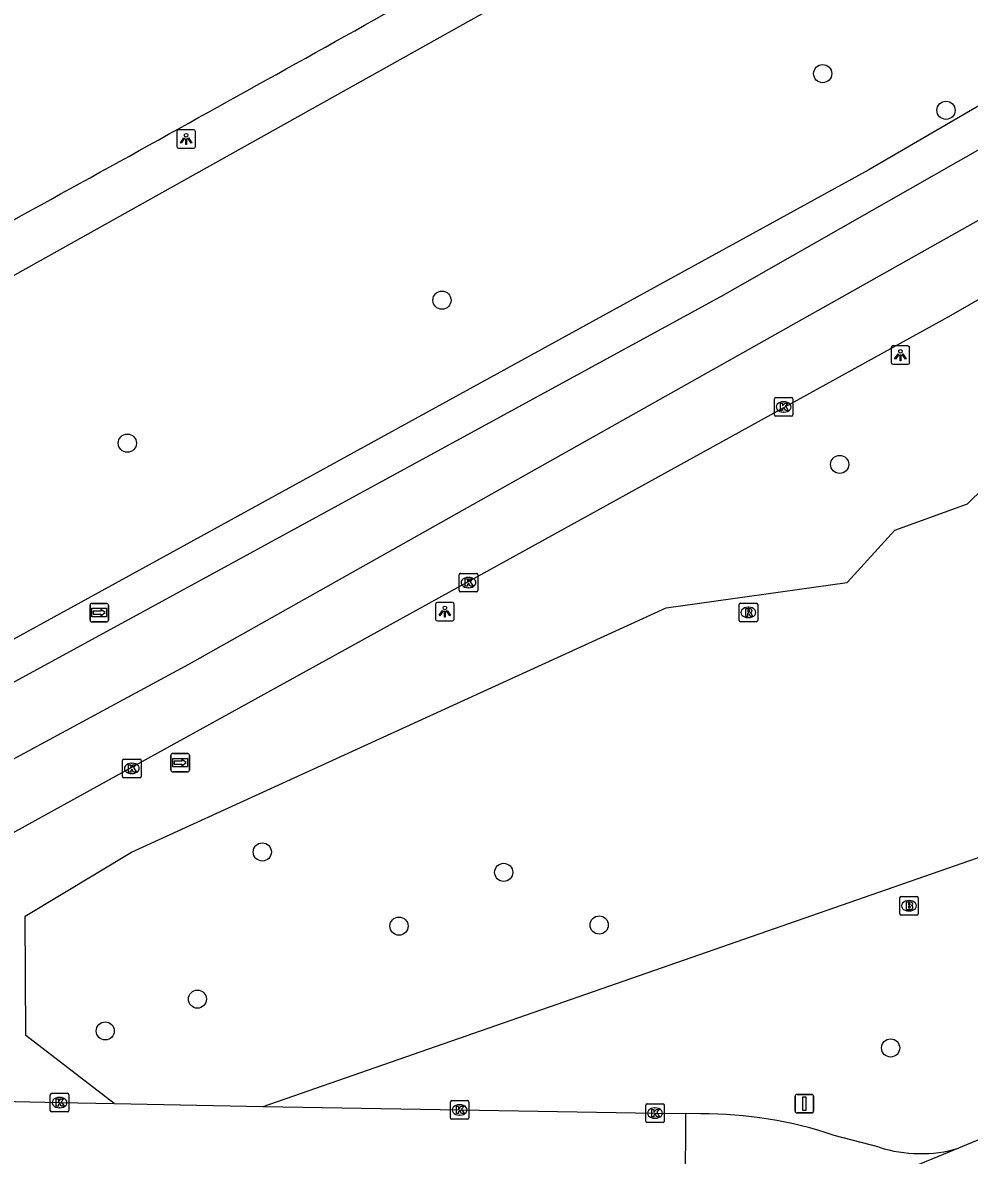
# Model space of a CAD drawing. Extents: x 162880 to 165536, y 384011 to 385179.
# Drawn here: x 163010.1 to 163061.1, y 384259.7 to 384320.7 of the extents above; entities that cross this region are included whole.
import ezdxf

# ---------------------------------------------------------------- set-up
doc = ezdxf.new("R2010")
doc.units = 0
for name, color, linetype in [('IMGEO_Berm_groen', 7, 'Continuous'), ('IMGEO_Boom', 7, 'Continuous'), ('IMGEO_Brandkraan', 7, 'Continuous'), ('IMGEO_Kolk', 7, 'Continuous'), ('IMGEO_Lichtpunt', 7, 'Continuous'), ('IMGEO_Loofbos', 7, 'Continuous'), ('IMGEO_Rijbaan_lokaal_gesloten', 7, 'Continuous'), ('IMGEO_Rijbaan_lokaal_open', 7, 'Continuous'), ('IMGEO_Rijbaan_regionaal_gesloten', 7, 'Continuous'), ('IMGEO_Rioolput', 7, 'Continuous'), ('IMGEO_Verkeersbordpaal', 7, 'Continuous'), ('IMGEO_Wegwijzer', 7, 'Continuous')]:
    doc.layers.add(name, color=color, linetype=linetype)

msp = doc.modelspace()

# ---------------------------------------------------------------- linework, layer by layer
at = {"layer": 'IMGEO_Berm_groen'}
msp.add_lwpolyline([(163148.842, 384366.976), (163055.696, 384312.747), (162991.211, 384277.349), (162986.763, 384286.167), (162986.414, 384294.29), (162999.918, 384301.631), (163052.601, 384331.084), (163140.211, 384381.691), (163148.842, 384366.976)], dxfattribs=at)
at = {"layer": 'IMGEO_Boom'}
for centre in [(163053.221, 384317.925), (163059.86, 384315.951), (163032.711, 384305.719), (163015.767, 384298.016), (163054.133, 384296.871), (163023.035, 384275.994), (163036.039, 384274.893), (163030.399, 384271.999), (163041.18, 384272.058), (163019.541, 384268.066), (163014.575, 384266.353), (163056.877, 384265.435)]:
    msp.add_circle(centre, 0.489, dxfattribs=at)
at = {"layer": 'IMGEO_Brandkraan'}
for p, q in [((163057.441, 384273.594), (163058.293, 384273.594)), ((163057.366, 384272.668), (163057.366, 384273.52)), ((163057.854, 384273.374), (163057.879, 384273.374)), ((163058.367, 384273.52), (163058.367, 384272.668)), ((163058.293, 384272.594), (163057.441, 384272.594)), ((163057.877, 384272.814), (163057.852, 384272.814))]:
    msp.add_line(p, q, dxfattribs=at)
for points in [[(163057.441, 384273.594), (163058.293, 384273.594)], [(163057.366, 384272.668), (163057.366, 384273.52)], [(163057.714, 384273.294), (163057.714, 384272.894), (163057.927, 384272.894)], [(163057.945, 384273.294), (163057.714, 384273.294)], [(163057.893, 384273.213), (163057.839, 384273.213), (163057.839, 384273.137)], [(163057.839, 384273.137), (163057.892, 384273.137)], [(163057.901, 384273.061), (163057.839, 384273.061), (163057.839, 384272.98)], [(163057.839, 384272.98), (163057.901, 384272.98)], [(163058.367, 384273.52), (163058.367, 384272.668)], [(163058.293, 384272.594), (163057.441, 384272.594)]]:
    msp.add_lwpolyline(points, dxfattribs=at)
for centre, radius, start, end in [((163057.443, 384273.518), 0.0765, 91.55205, 178.44795), ((163057.443, 384273.518), 0.0765, 91.55205, 178.44795), ((163058.291, 384273.518), 0.0765, 1.55205, 88.44795), ((163058.291, 384273.518), 0.0765, 1.55205, 88.44795), ((163057.894, 384273.175), 0.0379, 267.82845, 90.93552), ((163057.902, 384273.02), 0.0404, 269.87594, 90.50774), ((163057.949, 384273.149), 0.145, 59.4692, 91.53667), ((163057.974, 384273.196), 0.0922, 285.51372, 58.15012), ((163057.979, 384273.004), 0.105, 301.31148, 78.98903), ((163057.443, 384272.67), 0.0765, 181.55205, 268.44795), ((163057.443, 384272.67), 0.0765, 181.55205, 268.44795), ((163057.933, 384273.145), 0.251, 268.66757, 293.53466), ((163058.291, 384272.67), 0.0765, 271.55205, 358.44795), ((163058.291, 384272.67), 0.0765, 271.55205, 358.44795)]:
    msp.add_arc(centre, radius, start, end, dxfattribs=at)
for centre, major_axis, ratio, start_param, end_param in [((163057.853, 384273.094), (-0.387, 0.002), 0.722429, 4.712389, 7.853982), ((163057.878, 384273.094), (-0.39, 0.002), 0.717154, 1.570796, 4.712389)]:
    msp.add_ellipse(centre, major_axis=major_axis, ratio=ratio, start_param=start_param, end_param=end_param, dxfattribs=at)
at = {"layer": 'IMGEO_Kolk'}
for p, q in [((163050.693, 384300.47), (163051.545, 384300.47)), ((163050.618, 384299.544), (163050.618, 384300.396)), ((163051.106, 384300.25), (163051.131, 384300.25)), ((163051.619, 384300.396), (163051.619, 384299.544)), ((163051.545, 384299.47), (163050.693, 384299.47)), ((163051.129, 384299.69), (163051.104, 384299.69)), ((163033.641, 384290.078), (163033.641, 384290.93)), ((163033.716, 384291.004), (163034.568, 384291.004)), ((163034.129, 384290.784), (163034.154, 384290.784)), ((163034.642, 384290.93), (163034.642, 384290.078)), ((163034.152, 384290.224), (163034.127, 384290.224)), ((163034.568, 384290.004), (163033.716, 384290.004)), ((163015.508, 384280.066), (163015.508, 384280.918)), ((163015.583, 384280.992), (163016.435, 384280.992)), ((163016.509, 384280.918), (163016.509, 384280.066)), ((163015.996, 384280.772), (163016.021, 384280.772)), ((163016.435, 384279.992), (163015.583, 384279.992)), ((163016.019, 384280.212), (163015.994, 384280.212)), ((163011.613, 384262.065), (163011.613, 384262.917)), ((163011.688, 384262.991), (163012.54, 384262.991)), ((163012.101, 384262.771), (163012.126, 384262.771)), ((163012.614, 384262.917), (163012.614, 384262.065)), ((163033.24, 384262.596), (163034.092, 384262.596)), ((163012.54, 384261.991), (163011.688, 384261.991)), ((163012.124, 384262.211), (163012.099, 384262.211)), ((163033.165, 384261.67), (163033.165, 384262.522)), ((163033.653, 384262.376), (163033.678, 384262.376)), ((163034.166, 384262.522), (163034.166, 384261.67)), ((163043.688, 384261.499), (163043.688, 384262.351)), ((163043.763, 384262.425), (163044.615, 384262.425)), ((163044.176, 384262.205), (163044.201, 384262.205)), ((163044.689, 384262.351), (163044.689, 384261.499)), ((163034.092, 384261.596), (163033.24, 384261.596)), ((163033.676, 384261.816), (163033.651, 384261.816)), ((163044.615, 384261.425), (163043.763, 384261.425)), ((163044.199, 384261.645), (163044.174, 384261.645))]:
    msp.add_line(p, q, dxfattribs=at)
for points in [[(163050.693, 384300.47), (163051.545, 384300.47)], [(163050.618, 384299.544), (163050.618, 384300.396)], [(163050.939, 384300.17), (163051.062, 384300.17), (163051.062, 384300.019), (163051.192, 384300.17), (163051.356, 384300.17), (163051.21, 384300.019), (163051.363, 384299.77), (163051.211, 384299.77), (163051.126, 384299.934), (163051.062, 384299.867), (163051.062, 384299.77), (163050.939, 384299.77), (163050.939, 384300.17)], [(163051.619, 384300.396), (163051.619, 384299.544)], [(163051.545, 384299.47), (163050.693, 384299.47)], [(163033.641, 384290.078), (163033.641, 384290.93)], [(163033.716, 384291.004), (163034.568, 384291.004)], [(163033.962, 384290.704), (163034.085, 384290.704), (163034.085, 384290.553), (163034.215, 384290.704), (163034.379, 384290.704), (163034.233, 384290.553), (163034.386, 384290.304), (163034.234, 384290.304), (163034.149, 384290.468), (163034.085, 384290.401), (163034.085, 384290.304), (163033.962, 384290.304), (163033.962, 384290.704)], [(163034.642, 384290.93), (163034.642, 384290.078)], [(163034.568, 384290.004), (163033.716, 384290.004)], [(163015.508, 384280.066), (163015.508, 384280.918)], [(163015.583, 384280.992), (163016.435, 384280.992)], [(163016.509, 384280.918), (163016.509, 384280.066)], [(163015.829, 384280.692), (163015.952, 384280.692), (163015.952, 384280.541), (163016.082, 384280.692), (163016.246, 384280.692), (163016.1, 384280.541), (163016.253, 384280.292), (163016.101, 384280.292), (163016.016, 384280.456), (163015.952, 384280.389), (163015.952, 384280.292), (163015.829, 384280.292), (163015.829, 384280.692)], [(163016.435, 384279.992), (163015.583, 384279.992)], [(163011.613, 384262.065), (163011.613, 384262.917)], [(163011.688, 384262.991), (163012.54, 384262.991)], [(163011.934, 384262.691), (163012.057, 384262.691), (163012.057, 384262.54), (163012.187, 384262.691), (163012.351, 384262.691), (163012.205, 384262.54), (163012.358, 384262.291), (163012.206, 384262.291), (163012.121, 384262.455), (163012.057, 384262.388), (163012.057, 384262.291), (163011.934, 384262.291), (163011.934, 384262.691)], [(163012.614, 384262.917), (163012.614, 384262.065)], [(163033.24, 384262.596), (163034.092, 384262.596)], [(163012.54, 384261.991), (163011.688, 384261.991)], [(163033.165, 384261.67), (163033.165, 384262.522)], [(163033.486, 384262.296), (163033.609, 384262.296), (163033.609, 384262.145), (163033.739, 384262.296), (163033.903, 384262.296), (163033.757, 384262.145), (163033.91, 384261.896), (163033.758, 384261.896), (163033.673, 384262.06), (163033.609, 384261.993), (163033.609, 384261.896), (163033.486, 384261.896), (163033.486, 384262.296)], [(163034.166, 384262.522), (163034.166, 384261.67)], [(163043.688, 384261.499), (163043.688, 384262.351)], [(163043.763, 384262.425), (163044.615, 384262.425)], [(163044.009, 384262.125), (163044.132, 384262.125), (163044.132, 384261.974), (163044.262, 384262.125), (163044.426, 384262.125), (163044.28, 384261.974), (163044.433, 384261.725), (163044.281, 384261.725), (163044.196, 384261.889), (163044.132, 384261.822), (163044.132, 384261.725), (163044.009, 384261.725), (163044.009, 384262.125)], [(163044.689, 384262.351), (163044.689, 384261.499)], [(163034.092, 384261.596), (163033.24, 384261.596)], [(163044.615, 384261.425), (163043.763, 384261.425)]]:
    msp.add_lwpolyline(points, dxfattribs=at)
for centre, start, end in [((163050.695, 384300.394), 91.55205, 178.44795), ((163050.695, 384300.394), 91.55205, 178.44795), ((163051.543, 384300.394), 1.55205, 88.44795), ((163051.543, 384300.394), 1.55205, 88.44795), ((163050.695, 384299.546), 181.55205, 268.44795), ((163050.695, 384299.546), 181.55205, 268.44795), ((163051.543, 384299.546), 271.55205, 358.44795), ((163051.543, 384299.546), 271.55205, 358.44795), ((163033.718, 384290.928), 91.55205, 178.44795), ((163033.718, 384290.928), 91.55205, 178.44795), ((163034.566, 384290.928), 1.55205, 88.44795), ((163034.566, 384290.928), 1.55205, 88.44795), ((163033.718, 384290.08), 181.55205, 268.44795), ((163033.718, 384290.08), 181.55205, 268.44795), ((163034.566, 384290.08), 271.55205, 358.44795), ((163034.566, 384290.08), 271.55205, 358.44795), ((163015.585, 384280.916), 91.55205, 178.44795), ((163015.585, 384280.916), 91.55205, 178.44795), ((163016.433, 384280.916), 1.55205, 88.44795), ((163016.433, 384280.916), 1.55205, 88.44795), ((163015.585, 384280.068), 181.55205, 268.44795), ((163015.585, 384280.068), 181.55205, 268.44795), ((163016.433, 384280.068), 271.55205, 358.44795), ((163016.433, 384280.068), 271.55205, 358.44795), ((163011.69, 384262.915), 91.55205, 178.44795), ((163011.69, 384262.915), 91.55205, 178.44795), ((163012.538, 384262.915), 1.55205, 88.44795), ((163012.538, 384262.915), 1.55205, 88.44795), ((163033.242, 384262.52), 91.55205, 178.44795), ((163033.242, 384262.52), 91.55205, 178.44795), ((163034.09, 384262.52), 1.55205, 88.44795), ((163034.09, 384262.52), 1.55205, 88.44795), ((163011.69, 384262.067), 181.55205, 268.44795), ((163011.69, 384262.067), 181.55205, 268.44795), ((163012.538, 384262.067), 271.55205, 358.44795), ((163012.538, 384262.067), 271.55205, 358.44795), ((163043.765, 384262.349), 91.55205, 178.44795), ((163043.765, 384262.349), 91.55205, 178.44795), ((163044.613, 384262.349), 1.55205, 88.44795), ((163044.613, 384262.349), 1.55205, 88.44795), ((163033.242, 384261.672), 181.55205, 268.44795), ((163033.242, 384261.672), 181.55205, 268.44795), ((163034.09, 384261.672), 271.55205, 358.44795), ((163034.09, 384261.672), 271.55205, 358.44795), ((163043.765, 384261.501), 181.55205, 268.44795), ((163043.765, 384261.501), 181.55205, 268.44795), ((163044.613, 384261.501), 271.55205, 358.44795), ((163044.613, 384261.501), 271.55205, 358.44795)]:
    msp.add_arc(centre, 0.0765, start, end, dxfattribs=at)
for centre, major_axis, ratio, start_param, end_param in [((163051.105, 384299.97), (-0.387, 0.002), 0.722429, 4.712389, 7.853982), ((163051.13, 384299.97), (-0.39, 0.002), 0.717154, 1.570796, 4.712389), ((163034.128, 384290.504), (-0.387, 0.002), 0.722429, 4.712389, 7.853982), ((163034.153, 384290.504), (-0.39, 0.002), 0.717154, 1.570796, 4.712389), ((163015.995, 384280.492), (-0.387, 0.002), 0.722429, 4.712389, 7.853982), ((163016.02, 384280.492), (-0.39, 0.002), 0.717154, 1.570796, 4.712389), ((163012.1, 384262.491), (-0.387, 0.002), 0.722429, 4.712389, 7.853982), ((163012.125, 384262.491), (-0.39, 0.002), 0.717154, 1.570796, 4.712389), ((163033.652, 384262.096), (-0.387, 0.002), 0.722429, 4.712389, 7.853982), ((163033.677, 384262.096), (-0.39, 0.002), 0.717154, 1.570796, 4.712389), ((163044.175, 384261.925), (-0.387, 0.002), 0.722429, 4.712389, 7.853982), ((163044.2, 384261.925), (-0.39, 0.002), 0.717154, 1.570796, 4.712389)]:
    msp.add_ellipse(centre, major_axis=major_axis, ratio=ratio, start_param=start_param, end_param=end_param, dxfattribs=at)
at = {"layer": 'IMGEO_Lichtpunt'}
for p, q in [((163018.434, 384314.804), (163018.434, 384313.997)), ((163018.434, 384314.804), (163018.434, 384313.997)), ((163019.336, 384314.899), (163018.528, 384314.899)), ((163019.336, 384314.899), (163018.528, 384314.899)), ((163019.43, 384313.997), (163019.43, 384314.804)), ((163019.43, 384313.997), (163019.43, 384314.804)), ((163018.528, 384313.903), (163019.336, 384313.903)), ((163018.528, 384313.903), (163019.336, 384313.903)), ((163056.907, 384303.166), (163056.907, 384302.359)), ((163056.907, 384303.166), (163056.907, 384302.359)), ((163057.809, 384303.261), (163057.001, 384303.261)), ((163057.809, 384303.261), (163057.001, 384303.261)), ((163057.903, 384302.359), (163057.903, 384303.166)), ((163057.903, 384302.359), (163057.903, 384303.166)), ((163057.001, 384302.265), (163057.809, 384302.265)), ((163057.001, 384302.265), (163057.809, 384302.265)), ((163033.271, 384289.439), (163032.463, 384289.439)), ((163033.271, 384289.439), (163032.463, 384289.439)), ((163032.369, 384289.344), (163032.369, 384288.537)), ((163032.369, 384289.344), (163032.369, 384288.537)), ((163033.365, 384288.537), (163033.365, 384289.344)), ((163033.365, 384288.537), (163033.365, 384289.344)), ((163032.463, 384288.443), (163033.271, 384288.443)), ((163032.463, 384288.443), (163033.271, 384288.443))]:
    msp.add_line(p, q, dxfattribs=at)
for points in [[(163018.808, 384314.468), (163018.847, 384314.44), (163018.659, 384314.178), (163018.621, 384314.205), (163018.808, 384314.468)], [(163019.02, 384314.44), (163019.058, 384314.467), (163019.245, 384314.205), (163019.206, 384314.177), (163019.02, 384314.44)], [(163018.91, 384314.42), (163018.957, 384314.42), (163018.957, 384314.098), (163018.91, 384314.098), (163018.91, 384314.42)], [(163057.281, 384302.83), (163057.32, 384302.802), (163057.132, 384302.54), (163057.094, 384302.567), (163057.281, 384302.83)], [(163057.383, 384302.782), (163057.43, 384302.782), (163057.43, 384302.46), (163057.383, 384302.46), (163057.383, 384302.782)], [(163057.493, 384302.802), (163057.531, 384302.829), (163057.718, 384302.567), (163057.679, 384302.539), (163057.493, 384302.802)], [(163032.743, 384289.008), (163032.782, 384288.98), (163032.594, 384288.718), (163032.556, 384288.745), (163032.743, 384289.008)], [(163032.845, 384288.96), (163032.892, 384288.96), (163032.892, 384288.638), (163032.845, 384288.638), (163032.845, 384288.96)], [(163032.955, 384288.98), (163032.993, 384289.007), (163033.18, 384288.745), (163033.141, 384288.717), (163032.955, 384288.98)]]:
    msp.add_lwpolyline(points, dxfattribs=at)
for centre in [(163018.933, 384314.602), (163057.406, 384302.964), (163032.868, 384289.142)]:
    msp.add_circle(centre, 0.0994, dxfattribs=at)
for centre, start, end in [((163018.528, 384314.804), 90, 180), ((163018.528, 384314.804), 90, 180), ((163019.336, 384314.804), 0, 90), ((163019.336, 384314.804), 0, 90), ((163018.528, 384313.997), 180, 270), ((163018.528, 384313.997), 180, 270), ((163019.336, 384313.997), 270, 0), ((163019.336, 384313.997), 270, 360), ((163057.001, 384303.166), 90, 180), ((163057.001, 384303.166), 90, 180), ((163057.809, 384303.166), 0, 90), ((163057.809, 384303.166), 0, 90), ((163057.001, 384302.359), 180, 270), ((163057.001, 384302.359), 180, 270), ((163057.809, 384302.359), 270, 0), ((163057.809, 384302.359), 270, 360), ((163032.463, 384289.344), 90, 180), ((163032.463, 384289.344), 90, 180), ((163033.271, 384289.344), 0, 90), ((163033.271, 384289.344), 0, 90), ((163032.463, 384288.537), 180, 270), ((163032.463, 384288.537), 180, 270), ((163033.271, 384288.537), 270, 0), ((163033.271, 384288.537), 270, 360)]:
    msp.add_arc(centre, 0.0946, start, end, dxfattribs=at)
at = {"layer": 'IMGEO_Loofbos'}
for points in [[(163015.053, 384262.437), (163010.306, 384266.101), (163010.259, 384272.54), (163015.983, 384275.987), (163044.781, 384289.14), (163054.546, 384290.508), (163057.113, 384293.326), (163061.012, 384294.747), (163074.049, 384307.518), (163078.609, 384311.03), (163103.227, 384326.016), (163139.713, 384347.269), (163141.708, 384348.431), (163145.603, 384350.692), (163147.412, 384351.742)], [(163023.085, 384262.29), (163063.569, 384276.375)]]:
    msp.add_lwpolyline(points, dxfattribs=at)
at = {"layer": 'IMGEO_Rijbaan_lokaal_gesloten'}
msp.add_lwpolyline([(163069.992, 384263.975), (163060.533, 384260.029)], dxfattribs=at)
at = {"layer": 'IMGEO_Rijbaan_lokaal_open'}
for points in [[(162988.941, 384263.017), (163012.114, 384262.491), (163015.053, 384262.437)], [(163015.053, 384262.437), (163023.085, 384262.29)], [(163023.085, 384262.29), (163033.666, 384262.096), (163044.189, 384261.925), (163045.835, 384261.901)], [(163045.835, 384261.901), (163045.81, 384257.88)], [(163046.653, 384261.889), (163045.835, 384261.901)], [(163056.264, 384260.083), (163053.839, 384260.728)], [(163060.533, 384260.029), (163050.998, 384256.102)]]:
    msp.add_lwpolyline(points, dxfattribs=at)
for centre, radius, start, end in [((163046.728, 384239.536), 22.353, 71.45151, 90.19321), ((163058.488, 384267.133), 7.393, 252.49164, 286.05893)]:
    msp.add_arc(centre, radius, start, end, dxfattribs=at)
at = {"layer": 'IMGEO_Rijbaan_regionaal_gesloten'}
for points in [[(163134.875, 384356.468), (163065.69, 384316.128), (163047.71, 384305.906), (163000, 384279.879), (162992.774, 384275.937), (162992.107, 384275.576), (162958.296, 384257.287)], [(162938.038, 384236.628), (162940.823, 384239.608), (162943.802, 384242.49), (162946.914, 384245.082), (162950.166, 384247.581), (162956.166, 384251.683), (162966.682, 384257.842), (162984.518, 384267.432), (163019.119, 384286.121), (163075.431, 384317.808), (163102.908, 384333.537), (163136.085, 384353.074), (163136.524, 384353.333)], [(163138.189, 384350.166), (163091.98, 384323.19), (163060.001, 384304.827), (163000, 384271.727), (162995.148, 384269.194), (162989.657, 384266.154), (162987.354, 384264.896)]]:
    msp.add_lwpolyline(points, dxfattribs=at)
msp.add_arc((161310.632, 387394.409), 3521.354, 298.669026, 299.29793, dxfattribs=at)
at = {"layer": 'IMGEO_Rioolput'}
for p, q in [((163048.717, 384288.471), (163048.717, 384289.323)), ((163048.792, 384289.397), (163049.644, 384289.397)), ((163049.205, 384289.177), (163049.23, 384289.177)), ((163049.718, 384289.323), (163049.718, 384288.471)), ((163049.644, 384288.397), (163048.792, 384288.397)), ((163049.228, 384288.617), (163049.203, 384288.617))]:
    msp.add_line(p, q, dxfattribs=at)
for points in [[(163048.717, 384288.471), (163048.717, 384289.323)], [(163048.792, 384289.397), (163049.644, 384289.397)], [(163049.306, 384289.095), (163049.054, 384289.097), (163049.054, 384288.697)], [(163049.054, 384288.697), (163049.178, 384288.697), (163049.178, 384288.859), (163049.189, 384288.859)], [(163049.232, 384289.016), (163049.178, 384289.016), (163049.178, 384288.935)], [(163049.178, 384288.935), (163049.23, 384288.935)], [(163049.236, 384288.83), (163049.307, 384288.697), (163049.447, 384288.697), (163049.382, 384288.823)], [(163049.718, 384289.323), (163049.718, 384288.471)], [(163049.644, 384288.397), (163048.792, 384288.397)]]:
    msp.add_lwpolyline(points, dxfattribs=at)
for centre, radius, start, end in [((163048.794, 384289.321), 0.0765, 91.55205, 178.44795), ((163048.794, 384289.321), 0.0765, 91.55205, 178.44795), ((163049.188, 384288.806), 0.0533, 26.02933, 88.69889), ((163049.214, 384289.124), 0.19, 274.7715, 282.96867), ((163049.238, 384288.92), 0.0964, 77.00612, 93.18647), ((163049.252, 384288.977), 0.0378, 276.66336, 79.67722), ((163049.305, 384288.985), 0.109, 350.36119, 89.41601), ((163049.303, 384288.985), 0.112, 277.58423, 350.98172), ((163049.287, 384288.77), 0.108, 29.51342, 73.79051), ((163049.642, 384289.321), 0.0765, 1.55205, 88.44795), ((163049.642, 384289.321), 0.0765, 1.55205, 88.44795), ((163048.794, 384288.473), 0.0765, 181.55205, 268.44795), ((163048.794, 384288.473), 0.0765, 181.55205, 268.44795), ((163049.642, 384288.473), 0.0765, 271.55205, 358.44795), ((163049.642, 384288.473), 0.0765, 271.55205, 358.44795)]:
    msp.add_arc(centre, radius, start, end, dxfattribs=at)
for centre, major_axis, ratio, start_param, end_param in [((163049.204, 384288.897), (-0.387, 0.002), 0.722429, 4.712389, 7.853982), ((163049.229, 384288.897), (-0.39, 0.002), 0.717154, 1.570796, 4.712389)]:
    msp.add_ellipse(centre, major_axis=major_axis, ratio=ratio, start_param=start_param, end_param=end_param, dxfattribs=at)
at = {"layer": 'IMGEO_Verkeersbordpaal'}
for p, q in [((163051.736, 384262.034), (163051.736, 384262.834)), ((163051.736, 384262.834), (163051.736, 384262.034)), ((163051.836, 384262.934), (163052.626, 384262.934)), ((163052.626, 384262.934), (163051.836, 384262.934)), ((163052.726, 384262.834), (163052.726, 384262.034)), ((163052.726, 384262.034), (163052.726, 384262.834)), ((163052.626, 384261.934), (163051.836, 384261.934)), ((163051.836, 384261.934), (163052.626, 384261.934))]:
    msp.add_line(p, q, dxfattribs=at)
msp.add_lwpolyline([(163052.156, 384262.809), (163052.306, 384262.809), (163052.306, 384262.059), (163052.156, 384262.059), (163052.156, 384262.809)], dxfattribs=at)
for centre, start, end in [((163051.836, 384262.834), 90, 180), ((163051.836, 384262.834), 90, 180), ((163052.626, 384262.834), 0, 90), ((163052.626, 384262.834), 360, 90), ((163051.836, 384262.034), 180, 270), ((163051.836, 384262.034), 180, 270), ((163052.626, 384262.034), 270, 0), ((163052.626, 384262.034), 270, 0)]:
    msp.add_arc(centre, 0.1, start, end, dxfattribs=at)
at = {"layer": 'IMGEO_Wegwijzer'}
for p, q in [((163013.756, 384288.488), (163013.756, 384289.288)), ((163013.756, 384289.288), (163013.756, 384288.488)), ((163013.856, 384289.388), (163014.646, 384289.388)), ((163014.646, 384289.388), (163013.856, 384289.388)), ((163014.746, 384289.288), (163014.746, 384288.488)), ((163014.746, 384288.488), (163014.746, 384289.288)), ((163014.646, 384288.388), (163013.856, 384288.388)), ((163013.856, 384288.388), (163014.646, 384288.388)), ((163018.116, 384280.405), (163018.116, 384281.205)), ((163018.116, 384281.205), (163018.116, 384280.405)), ((163018.216, 384281.305), (163019.006, 384281.305)), ((163019.006, 384281.305), (163018.216, 384281.305)), ((163019.106, 384281.205), (163019.106, 384280.405)), ((163019.106, 384280.405), (163019.106, 384281.205)), ((163019.006, 384280.305), (163018.216, 384280.305)), ((163018.216, 384280.305), (163019.006, 384280.305))]:
    msp.add_line(p, q, dxfattribs=at)
for points in [[(163013.857, 384289.12), (163014.645, 384289.12), (163014.645, 384288.656), (163013.857, 384288.656), (163013.857, 384289.12)], [(163013.922, 384288.972), (163013.922, 384288.888), (163013.922, 384288.804), (163014.333, 384288.804), (163014.333, 384288.721), (163014.58, 384288.888), (163014.333, 384289.055), (163014.333, 384288.972), (163013.922, 384288.972)], [(163018.217, 384281.037), (163019.005, 384281.037), (163019.005, 384280.573), (163018.217, 384280.573), (163018.217, 384281.037)], [(163018.282, 384280.889), (163018.282, 384280.805), (163018.282, 384280.721), (163018.693, 384280.721), (163018.693, 384280.638), (163018.94, 384280.805), (163018.693, 384280.972), (163018.693, 384280.889), (163018.282, 384280.889)]]:
    msp.add_lwpolyline(points, dxfattribs=at)
for centre, start, end in [((163013.856, 384289.288), 90, 180), ((163013.856, 384289.288), 90, 180), ((163014.646, 384289.288), 0, 90), ((163014.646, 384289.288), 360, 90), ((163013.856, 384288.488), 180, 270), ((163013.856, 384288.488), 180, 270), ((163014.646, 384288.488), 270, 0), ((163014.646, 384288.488), 270, 0), ((163018.216, 384281.205), 90, 180), ((163018.216, 384281.205), 90, 180), ((163019.006, 384281.205), 0, 90), ((163019.006, 384281.205), 360, 90), ((163018.216, 384280.405), 180, 270), ((163018.216, 384280.405), 180, 270), ((163019.006, 384280.405), 270, 0), ((163019.006, 384280.405), 270, 0)]:
    msp.add_arc(centre, 0.1, start, end, dxfattribs=at)

doc.saveas('drawing.dxf')
